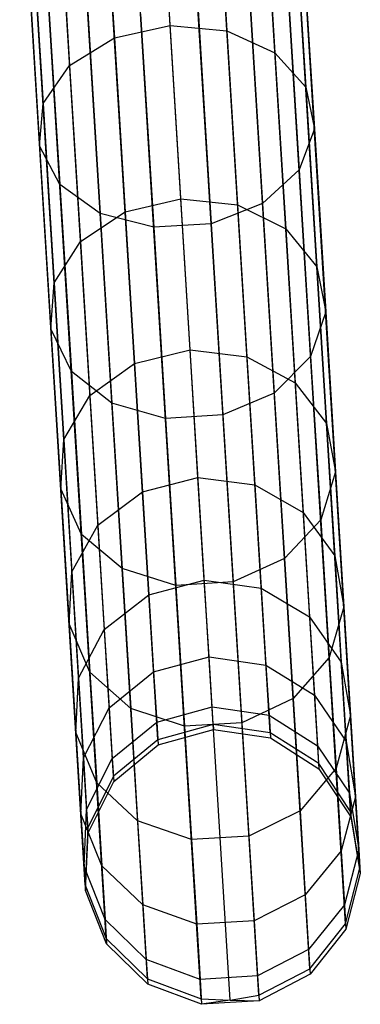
# Model space of a CAD drawing. Extents: x -189 to 189, y -189 to 189.
# Tile 312 of 591: x 10.17 to 12.63, y -189.11 to -181.99. Entities that reach past the tile are written whole.
import ezdxf

# ---------------------------------------------------------------- set-up
doc = ezdxf.new("R2010")
doc.units = 0
doc.header["$LTSCALE"] = 25.4
doc.layers.get('0').update_dxf_attribs({"linetype": 'CONTINUOUS'})

# ---------------------------------------------------------------- blocks, each defined once
blk = doc.blocks.new('CAMELEON-KENAI-C-12244_STL')
at = {"color": 0}
for p, q in [((11.5696, -187.0858, -30.8254), (11.0961, -179.4084, -140.8254)), ((11.5696, -187.0858, -30.8254), (11.0961, -179.4084, -140.8254)), ((11.1689, -187.1969, -30.8314), (10.6954, -179.5196, -140.8314)), ((11.1689, -187.1969, -30.8314), (10.6954, -179.5196, -140.8314)), ((11.9809, -187.1469, -30.8314), (11.5073, -179.4695, -140.8314)), ((11.9809, -187.1469, -30.8314), (11.5073, -179.4695, -140.8314)), ((12.3316, -187.3695, -30.8485), (11.8581, -179.6921, -140.8484)), ((12.3316, -187.3695, -30.8485), (11.8581, -179.6921, -140.8484)), ((10.8482, -187.461, -30.8485), (10.3747, -179.7836, -140.8484)), ((10.8482, -187.461, -30.8485), (10.3747, -179.7836, -140.8484)), ((12.5613, -187.7153, -30.8736), (12.0878, -180.0379, -140.8736)), ((12.5613, -187.7153, -30.8736), (12.0878, -180.0379, -140.8736)), ((10.6628, -187.8324, -30.8736), (10.1893, -180.155, -140.8736)), ((10.6628, -187.8324, -30.8736), (10.1893, -180.155, -140.8736)), ((12.6301, -188.1243, -30.9024), (12.1565, -180.447, -140.9024)), ((12.6301, -188.1243, -30.9024), (12.1565, -180.447, -140.9024)), ((10.6448, -188.2468, -30.9024), (10.1713, -180.5694, -140.9024)), ((10.6448, -188.2468, -30.9024), (10.1713, -180.5694, -140.9024)), ((11.2582, -182.0374, -16.542), (11.1721, -180.6407, -15.1878)), ((11.2582, -182.0374, -16.542), (11.1721, -180.6407, -15.1878)), ((11.5815, -180.6724, -15.1226), (11.6681, -182.0755, -16.4831)), ((11.5815, -180.6724, -15.1226), (11.6681, -182.0755, -16.4831)), ((10.7696, -180.7225, -15.1226), (10.8561, -182.1256, -16.4831)), ((10.7696, -180.7225, -15.1226), (10.8561, -182.1256, -16.4831)), ((11.9272, -180.8122, -14.9385), (12.0148, -182.2332, -16.3164)), ((11.9272, -180.8122, -14.9385), (12.0148, -182.2332, -16.3164)), ((12.5261, -188.526, -30.93), (12.0526, -180.8486, -140.93)), ((12.5261, -188.526, -30.93), (12.0526, -180.8486, -140.93)), ((10.7973, -188.6326, -30.93), (10.3238, -180.9553, -140.93)), ((10.7973, -188.6326, -30.93), (10.3238, -180.9553, -140.93)), ((10.4437, -180.9037, -14.9385), (10.5314, -182.3247, -16.3164)), ((10.4437, -180.9037, -14.9385), (10.5314, -182.3247, -16.3164)), ((12.1493, -181.0358, -14.6672), (12.2386, -182.4833, -16.0708)), ((12.1493, -181.0358, -14.6672), (12.2386, -182.4833, -16.0708)), ((10.2508, -181.1529, -14.6672), (10.3401, -182.6004, -16.0708)), ((10.2508, -181.1529, -14.6672), (10.3401, -182.6004, -16.0708)), ((12.2674, -188.8508, -30.9516), (11.7938, -181.1735, -140.9516)), ((12.2674, -188.8508, -30.9516), (11.7938, -181.1735, -140.9516)), ((11.094, -188.9232, -30.9516), (10.6205, -181.2458, -140.9516)), ((11.094, -188.9232, -30.9516), (10.6205, -181.2458, -140.9516)), ((12.2094, -181.3046, -14.3557), (12.3006, -182.7825, -15.7887)), ((12.2094, -181.3046, -14.3557), (12.3006, -182.7825, -15.7887)), ((11.8986, -189.0426, -30.9634), (11.4251, -181.3652, -140.9634)), ((11.8986, -189.0426, -30.9634), (11.4251, -181.3652, -140.9634)), ((10.2242, -181.427, -14.3557), (10.3153, -182.9049, -15.7887)), ((10.2242, -181.427, -14.3557), (10.3153, -182.9049, -15.7887)), ((11.4836, -189.0682, -30.9634), (11.01, -181.3908, -140.9634)), ((11.4836, -189.0682, -30.9634), (11.01, -181.3908, -140.9634)), ((11.6924, -189.0771, -30.9649), (11.2189, -181.3998, -140.9649)), ((11.6924, -189.0771, -30.9649), (11.2189, -181.3998, -140.9649)), ((12.0972, -181.5721, -14.0578), (12.1901, -183.079, -15.519)), ((12.0972, -181.5721, -14.0578), (12.1901, -183.079, -15.519)), ((10.3684, -181.6787, -14.0578), (10.4614, -183.1857, -15.519)), ((10.3684, -181.6787, -14.0578), (10.4614, -183.1857, -15.519)), ((11.832, -181.7921, -13.8251), (11.9263, -183.3217, -15.3083)), ((11.832, -181.7921, -13.8251), (11.9263, -183.3217, -15.3083)), ((10.6586, -181.8644, -13.8251), (10.753, -183.3941, -15.3083)), ((10.6586, -181.8644, -13.8251), (10.753, -183.3941, -15.3083)), ((11.0446, -181.9521, -13.6976), (11.1398, -183.4942, -15.1929)), ((11.0446, -181.9521, -13.6976), (11.1398, -183.4942, -15.1929)), ((11.4597, -181.9265, -13.6976), (11.5548, -183.4686, -15.1929)), ((11.4597, -181.9265, -13.6976), (11.5548, -183.4686, -15.1929)), ((10.8561, -182.1256, -16.4831), (11.2582, -182.0374, -16.542)), ((10.8561, -182.1256, -16.4831), (11.2582, -182.0374, -16.542)), ((11.3354, -183.2884, -18.0324), (11.2582, -182.0374, -16.542)), ((11.2582, -182.0374, -16.542), (11.6681, -182.0755, -16.4831)), ((11.3354, -183.2884, -18.0324), (11.2582, -182.0374, -16.542)), ((11.2582, -182.0374, -16.542), (11.6681, -182.0755, -16.4831)), ((11.6681, -182.0755, -16.4831), (11.7456, -183.3322, -17.9803)), ((11.6681, -182.0755, -16.4831), (11.7456, -183.3322, -17.9803)), ((11.6681, -182.0755, -16.4831), (12.0148, -182.2332, -16.3164)), ((11.6681, -182.0755, -16.4831), (12.0148, -182.2332, -16.3164)), ((10.5314, -182.3247, -16.3164), (10.8561, -182.1256, -16.4831)), ((10.5314, -182.3247, -16.3164), (10.8561, -182.1256, -16.4831)), ((10.8561, -182.1256, -16.4831), (10.9337, -183.3822, -17.9803)), ((10.8561, -182.1256, -16.4831), (10.9337, -183.3822, -17.9803)), ((12.0148, -182.2332, -16.3164), (12.0934, -183.506, -17.8327)), ((12.0148, -182.2332, -16.3164), (12.0934, -183.506, -17.8327)), ((12.0148, -182.2332, -16.3164), (12.2386, -182.4833, -16.0708)), ((12.0148, -182.2332, -16.3164), (12.2386, -182.4833, -16.0708)), ((10.3401, -182.6004, -16.0708), (10.5314, -182.3247, -16.3164)), ((10.3401, -182.6004, -16.0708), (10.5314, -182.3247, -16.3164)), ((10.5314, -182.3247, -16.3164), (10.6099, -183.5975, -17.8327)), ((10.5314, -182.3247, -16.3164), (10.6099, -183.5975, -17.8327)), ((12.2386, -182.4833, -16.0708), (12.3185, -183.7797, -17.6154)), ((12.2386, -182.4833, -16.0708), (12.3185, -183.7797, -17.6154)), ((12.2386, -182.4833, -16.0708), (12.3006, -182.7825, -15.7887)), ((12.2386, -182.4833, -16.0708), (12.3006, -182.7825, -15.7887)), ((10.3153, -182.9049, -15.7887), (10.3401, -182.6004, -16.0708)), ((10.3153, -182.9049, -15.7887), (10.3401, -182.6004, -16.0708)), ((10.3401, -182.6004, -16.0708), (10.42, -183.8968, -17.6154)), ((10.3401, -182.6004, -16.0708), (10.42, -183.8968, -17.6154)), ((12.3006, -182.7825, -15.7887), (12.1901, -183.079, -15.519)), ((12.3006, -182.7825, -15.7887), (12.1901, -183.079, -15.519)), ((12.3006, -182.7825, -15.7887), (12.3822, -184.1062, -17.3658)), ((12.3006, -182.7825, -15.7887), (12.3822, -184.1062, -17.3658)), ((10.4614, -183.1857, -15.519), (10.3153, -182.9049, -15.7887)), ((10.3153, -182.9049, -15.7887), (10.397, -184.2286, -17.3658)), ((10.3153, -182.9049, -15.7887), (10.397, -184.2286, -17.3658)), ((10.4614, -183.1857, -15.519), (10.3153, -182.9049, -15.7887)), ((12.1901, -183.079, -15.519), (11.9263, -183.3217, -15.3083)), ((12.1901, -183.079, -15.519), (11.9263, -183.3217, -15.3083)), ((12.1901, -183.079, -15.519), (12.2734, -184.4288, -17.1271)), ((12.1901, -183.079, -15.519), (12.2734, -184.4288, -17.1271)), ((10.753, -183.3941, -15.3083), (10.4614, -183.1857, -15.519)), ((10.4614, -183.1857, -15.519), (10.5446, -184.5354, -17.1271)), ((10.4614, -183.1857, -15.519), (10.5446, -184.5354, -17.1271)), ((10.753, -183.3941, -15.3083), (10.4614, -183.1857, -15.519)), ((10.9337, -183.3822, -17.9803), (11.3354, -183.2884, -18.0324)), ((10.9337, -183.3822, -17.9803), (11.3354, -183.2884, -18.0324)), ((11.4027, -184.3806, -19.6433), (11.3354, -183.2884, -18.0324)), ((11.3354, -183.2884, -18.0324), (11.7456, -183.3322, -17.9803)), ((11.4027, -184.3806, -19.6433), (11.3354, -183.2884, -18.0324)), ((11.3354, -183.2884, -18.0324), (11.7456, -183.3322, -17.9803)), ((11.9263, -183.3217, -15.3083), (11.5548, -183.4686, -15.1929)), ((11.9263, -183.3217, -15.3083), (11.5548, -183.4686, -15.1929)), ((11.7456, -183.3322, -17.9803), (11.8133, -184.4293, -19.5985)), ((11.7456, -183.3322, -17.9803), (11.8133, -184.4293, -19.5985)), ((11.7456, -183.3322, -17.9803), (12.0934, -183.506, -17.8327)), ((11.7456, -183.3322, -17.9803), (12.0934, -183.506, -17.8327)), ((11.9263, -183.3217, -15.3083), (12.0108, -184.6918, -16.9406)), ((11.9263, -183.3217, -15.3083), (12.0108, -184.6918, -16.9406)), ((10.6099, -183.5975, -17.8327), (10.9337, -183.3822, -17.9803)), ((10.6099, -183.5975, -17.8327), (10.9337, -183.3822, -17.9803)), ((11.1398, -183.4942, -15.1929), (10.753, -183.3941, -15.3083)), ((10.753, -183.3941, -15.3083), (10.8375, -184.7642, -16.9406)), ((10.753, -183.3941, -15.3083), (10.8375, -184.7642, -16.9406)), ((11.1398, -183.4942, -15.1929), (10.753, -183.3941, -15.3083)), ((10.9337, -183.3822, -17.9803), (11.0013, -184.4794, -19.5985)), ((10.9337, -183.3822, -17.9803), (11.0013, -184.4794, -19.5985)), ((11.5548, -183.4686, -15.1929), (11.1398, -183.4942, -15.1929)), ((11.5548, -183.4686, -15.1929), (11.1398, -183.4942, -15.1929)), ((11.1398, -183.4942, -15.1929), (11.225, -184.8754, -16.8385)), ((11.1398, -183.4942, -15.1929), (11.225, -184.8754, -16.8385)), ((11.5548, -183.4686, -15.1929), (11.64, -184.8498, -16.8385)), ((11.5548, -183.4686, -15.1929), (11.64, -184.8498, -16.8385)), ((12.0934, -183.506, -17.8327), (12.1619, -184.6171, -19.4717)), ((12.0934, -183.506, -17.8327), (12.1619, -184.6171, -19.4717)), ((12.0934, -183.506, -17.8327), (12.3185, -183.7797, -17.6154)), ((12.0934, -183.506, -17.8327), (12.3185, -183.7797, -17.6154)), ((10.42, -183.8968, -17.6154), (10.6099, -183.5975, -17.8327)), ((10.42, -183.8968, -17.6154), (10.6099, -183.5975, -17.8327)), ((10.6099, -183.5975, -17.8327), (10.6784, -184.7086, -19.4717)), ((10.6099, -183.5975, -17.8327), (10.6784, -184.7086, -19.4717)), ((12.3185, -183.7797, -17.6154), (12.3884, -184.9116, -19.2848)), ((12.3185, -183.7797, -17.6154), (12.3884, -184.9116, -19.2848)), ((12.3185, -183.7797, -17.6154), (12.3822, -184.1062, -17.3658)), ((12.3185, -183.7797, -17.6154), (12.3822, -184.1062, -17.3658)), ((10.397, -184.2286, -17.3658), (10.42, -183.8968, -17.6154)), ((10.397, -184.2286, -17.3658), (10.42, -183.8968, -17.6154)), ((10.42, -183.8968, -17.6154), (10.4899, -185.0287, -19.2848)), ((10.42, -183.8968, -17.6154), (10.4899, -185.0287, -19.2848)), ((12.3822, -184.1062, -17.3658), (12.2734, -184.4288, -17.1271)), ((12.3822, -184.1062, -17.3658), (12.2734, -184.4288, -17.1271)), ((12.3822, -184.1062, -17.3658), (12.4535, -185.2618, -19.0703)), ((12.3822, -184.1062, -17.3658), (12.4535, -185.2618, -19.0703)), ((10.5446, -184.5354, -17.1271), (10.397, -184.2286, -17.3658)), ((10.397, -184.2286, -17.3658), (10.4682, -185.3843, -19.0703)), ((10.397, -184.2286, -17.3658), (10.4682, -185.3843, -19.0703)), ((10.5446, -184.5354, -17.1271), (10.397, -184.2286, -17.3658)), ((11.0013, -184.4794, -19.5985), (11.4027, -184.3806, -19.6433)), ((11.0013, -184.4794, -19.5985), (11.4027, -184.3806, -19.6433)), ((11.4596, -185.3024, -21.3577), (11.4027, -184.3806, -19.6433)), ((11.4027, -184.3806, -19.6433), (11.8133, -184.4293, -19.5985)), ((11.4596, -185.3024, -21.3577), (11.4027, -184.3806, -19.6433)), ((11.4027, -184.3806, -19.6433), (11.8133, -184.4293, -19.5985)), ((11.8133, -184.4293, -19.5985), (11.8704, -185.3553, -21.3207)), ((11.8133, -184.4293, -19.5985), (11.8704, -185.3553, -21.3207)), ((11.8133, -184.4293, -19.5985), (12.1619, -184.6171, -19.4717)), ((11.8133, -184.4293, -19.5985), (12.1619, -184.6171, -19.4717)), ((12.2734, -184.4288, -17.1271), (12.0108, -184.6918, -16.9406)), ((12.2734, -184.4288, -17.1271), (12.0108, -184.6918, -16.9406)), ((12.2734, -184.4288, -17.1271), (12.3461, -185.6072, -18.8651)), ((12.2734, -184.4288, -17.1271), (12.3461, -185.6072, -18.8651)), ((10.6784, -184.7086, -19.4717), (11.0013, -184.4794, -19.5985)), ((10.6784, -184.7086, -19.4717), (11.0013, -184.4794, -19.5985)), ((11.0013, -184.4794, -19.5985), (11.0584, -185.4054, -21.3207)), ((11.0013, -184.4794, -19.5985), (11.0584, -185.4054, -21.3207)), ((10.8375, -184.7642, -16.9406), (10.5446, -184.5354, -17.1271)), ((10.5446, -184.5354, -17.1271), (10.6173, -185.7138, -18.8651)), ((10.5446, -184.5354, -17.1271), (10.6173, -185.7138, -18.8651)), ((10.8375, -184.7642, -16.9406), (10.5446, -184.5354, -17.1271)), ((12.1619, -184.6171, -19.4717), (12.2197, -185.555, -21.2159)), ((12.1619, -184.6171, -19.4717), (12.2197, -185.555, -21.2159)), ((12.1619, -184.6171, -19.4717), (12.3884, -184.9116, -19.2848)), ((12.1619, -184.6171, -19.4717), (12.3884, -184.9116, -19.2848)), ((10.4899, -185.0287, -19.2848), (10.6784, -184.7086, -19.4717)), ((10.4899, -185.0287, -19.2848), (10.6784, -184.7086, -19.4717)), ((10.6784, -184.7086, -19.4717), (10.7363, -185.6465, -21.2159)), ((10.6784, -184.7086, -19.4717), (10.7363, -185.6465, -21.2159)), ((12.0108, -184.6918, -16.9406), (11.64, -184.8498, -16.8385)), ((12.0108, -184.6918, -16.9406), (11.64, -184.8498, -16.8385)), ((12.0108, -184.6918, -16.9406), (12.0846, -185.888, -18.7048)), ((12.0108, -184.6918, -16.9406), (12.0846, -185.888, -18.7048)), ((11.225, -184.8754, -16.8385), (10.8375, -184.7642, -16.9406)), ((10.8375, -184.7642, -16.9406), (10.9113, -185.9604, -18.7048)), ((10.8375, -184.7642, -16.9406), (10.9113, -185.9604, -18.7048)), ((11.225, -184.8754, -16.8385), (10.8375, -184.7642, -16.9406)), ((11.64, -184.8498, -16.8385), (11.225, -184.8754, -16.8385)), ((11.64, -184.8498, -16.8385), (11.225, -184.8754, -16.8385)), ((11.64, -184.8498, -16.8385), (11.7144, -186.0557, -18.6171)), ((11.64, -184.8498, -16.8385), (11.7144, -186.0557, -18.6171)), ((11.225, -184.8754, -16.8385), (11.2993, -186.0813, -18.6171)), ((11.225, -184.8754, -16.8385), (11.2993, -186.0813, -18.6171)), ((12.3884, -184.9116, -19.2848), (12.4473, -185.867, -21.0616)), ((12.3884, -184.9116, -19.2848), (12.4473, -185.867, -21.0616)), ((12.3884, -184.9116, -19.2848), (12.4535, -185.2618, -19.0703)), ((12.3884, -184.9116, -19.2848), (12.4535, -185.2618, -19.0703)), ((10.4682, -185.3843, -19.0703), (10.4899, -185.0287, -19.2848)), ((10.4682, -185.3843, -19.0703), (10.4899, -185.0287, -19.2848)), ((10.4899, -185.0287, -19.2848), (10.5488, -185.9841, -21.0616)), ((10.4899, -185.0287, -19.2848), (10.5488, -185.9841, -21.0616)), ((12.4535, -185.2618, -19.0703), (12.3461, -185.6072, -18.8651)), ((12.4535, -185.2618, -19.0703), (12.3461, -185.6072, -18.8651)), ((12.4535, -185.2618, -19.0703), (12.5137, -186.2373, -20.8844)), ((12.4535, -185.2618, -19.0703), (12.5137, -186.2373, -20.8844)), ((11.0584, -185.4054, -21.3207), (11.4596, -185.3024, -21.3577)), ((11.0584, -185.4054, -21.3207), (11.4596, -185.3024, -21.3577)), ((11.5054, -186.0443, -23.1577), (11.4596, -185.3024, -21.3577)), ((11.4596, -185.3024, -21.3577), (11.8704, -185.3553, -21.3207)), ((11.5054, -186.0443, -23.1577), (11.4596, -185.3024, -21.3577)), ((11.4596, -185.3024, -21.3577), (11.8704, -185.3553, -21.3207)), ((11.8704, -185.3553, -21.3207), (11.9163, -186.1006, -23.1288)), ((11.8704, -185.3553, -21.3207), (11.9163, -186.1006, -23.1288)), ((11.8704, -185.3553, -21.3207), (12.2197, -185.555, -21.2159)), ((11.8704, -185.3553, -21.3207), (12.2197, -185.555, -21.2159)), ((10.6173, -185.7138, -18.8651), (10.4682, -185.3843, -19.0703)), ((10.4682, -185.3843, -19.0703), (10.5284, -186.3597, -20.8844)), ((10.4682, -185.3843, -19.0703), (10.5284, -186.3597, -20.8844)), ((10.6173, -185.7138, -18.8651), (10.4682, -185.3843, -19.0703)), ((10.7363, -185.6465, -21.2159), (11.0584, -185.4054, -21.3207)), ((10.7363, -185.6465, -21.2159), (11.0584, -185.4054, -21.3207)), ((11.0584, -185.4054, -21.3207), (11.1044, -186.1507, -23.1288)), ((11.0584, -185.4054, -21.3207), (11.1044, -186.1507, -23.1288)), ((12.2197, -185.555, -21.2159), (12.2663, -186.3098, -23.0472)), ((12.2197, -185.555, -21.2159), (12.2663, -186.3098, -23.0472)), ((12.2197, -185.555, -21.2159), (12.4473, -185.867, -21.0616)), ((12.2197, -185.555, -21.2159), (12.4473, -185.867, -21.0616)), ((10.5488, -185.9841, -21.0616), (10.7363, -185.6465, -21.2159)), ((10.5488, -185.9841, -21.0616), (10.7363, -185.6465, -21.2159)), ((10.7363, -185.6465, -21.2159), (10.7828, -186.4013, -23.0472)), ((10.7363, -185.6465, -21.2159), (10.7828, -186.4013, -23.0472)), ((12.3461, -185.6072, -18.8651), (12.0846, -185.888, -18.7048)), ((12.3461, -185.6072, -18.8651), (12.0846, -185.888, -18.7048)), ((12.3461, -185.6072, -18.8651), (12.4074, -186.6018, -20.7149)), ((12.3461, -185.6072, -18.8651), (12.4074, -186.6018, -20.7149)), ((10.9113, -185.9604, -18.7048), (10.6173, -185.7138, -18.8651)), ((10.6173, -185.7138, -18.8651), (10.6786, -186.7084, -20.7149)), ((10.6173, -185.7138, -18.8651), (10.6786, -186.7084, -20.7149)), ((10.9113, -185.9604, -18.7048), (10.6173, -185.7138, -18.8651)), ((12.4473, -185.867, -21.0616), (12.4947, -186.6358, -22.927)), ((12.4473, -185.867, -21.0616), (12.4947, -186.6358, -22.927)), ((12.4473, -185.867, -21.0616), (12.5137, -186.2373, -20.8844)), ((12.4473, -185.867, -21.0616), (12.5137, -186.2373, -20.8844)), ((12.0846, -185.888, -18.7048), (11.7144, -186.0557, -18.6171)), ((12.0846, -185.888, -18.7048), (11.7144, -186.0557, -18.6171)), ((12.0846, -185.888, -18.7048), (12.1469, -186.8976, -20.5825)), ((12.0846, -185.888, -18.7048), (12.1469, -186.8976, -20.5825)), ((10.5284, -186.3597, -20.8844), (10.5488, -185.9841, -21.0616)), ((10.5284, -186.3597, -20.8844), (10.5488, -185.9841, -21.0616)), ((10.5488, -185.9841, -21.0616), (10.5962, -186.7529, -22.927)), ((10.5488, -185.9841, -21.0616), (10.5962, -186.7529, -22.927)), ((11.2993, -186.0813, -18.6171), (10.9113, -185.9604, -18.7048)), ((10.9113, -185.9604, -18.7048), (10.9735, -186.97, -20.5825)), ((10.9113, -185.9604, -18.7048), (10.9735, -186.97, -20.5825)), ((11.2993, -186.0813, -18.6171), (10.9113, -185.9604, -18.7048)), ((11.1044, -186.1507, -23.1288), (11.5054, -186.0443, -23.1577)), ((11.1044, -186.1507, -23.1288), (11.5054, -186.0443, -23.1577)), ((11.7144, -186.0557, -18.6171), (11.2993, -186.0813, -18.6171)), ((11.7144, -186.0557, -18.6171), (11.2993, -186.0813, -18.6171)), ((11.2993, -186.0813, -18.6171), (11.3621, -187.0991, -20.51)), ((11.2993, -186.0813, -18.6171), (11.3621, -187.0991, -20.51)), ((11.5395, -186.5983, -25.0242), (11.5054, -186.0443, -23.1577)), ((11.5054, -186.0443, -23.1577), (11.9163, -186.1006, -23.1288)), ((11.5395, -186.5983, -25.0242), (11.5054, -186.0443, -23.1577)), ((11.5054, -186.0443, -23.1577), (11.9163, -186.1006, -23.1288)), ((11.7144, -186.0557, -18.6171), (11.7771, -187.0735, -20.51)), ((11.7144, -186.0557, -18.6171), (11.7771, -187.0735, -20.51)), ((10.7828, -186.4013, -23.0472), (11.1044, -186.1507, -23.1288)), ((10.7828, -186.4013, -23.0472), (11.1044, -186.1507, -23.1288)), ((11.1044, -186.1507, -23.1288), (11.1387, -186.7072, -25.0039)), ((11.1044, -186.1507, -23.1288), (11.1387, -186.7072, -25.0039)), ((11.9163, -186.1006, -23.1288), (11.9507, -186.6572, -25.0039)), ((11.9163, -186.1006, -23.1288), (11.9507, -186.6572, -25.0039)), ((11.9163, -186.1006, -23.1288), (12.2663, -186.3098, -23.0472)), ((11.9163, -186.1006, -23.1288), (12.2663, -186.3098, -23.0472)), ((12.5137, -186.2373, -20.8844), (12.4074, -186.6018, -20.7149)), ((12.5137, -186.2373, -20.8844), (12.4074, -186.6018, -20.7149)), ((12.5137, -186.2373, -20.8844), (12.5621, -187.0222, -22.789)), ((12.5137, -186.2373, -20.8844), (12.5621, -187.0222, -22.789)), ((10.6786, -186.7084, -20.7149), (10.5284, -186.3597, -20.8844)), ((10.5284, -186.3597, -20.8844), (10.5768, -187.1447, -22.789)), ((10.5284, -186.3597, -20.8844), (10.5768, -187.1447, -22.789)), ((10.6786, -186.7084, -20.7149), (10.5284, -186.3597, -20.8844)), ((12.2663, -186.3098, -23.0472), (12.3011, -186.8735, -24.9463)), ((12.2663, -186.3098, -23.0472), (12.3011, -186.8735, -24.9463)), ((12.2663, -186.3098, -23.0472), (12.4947, -186.6358, -22.927)), ((12.2663, -186.3098, -23.0472), (12.4947, -186.6358, -22.927)), ((10.5962, -186.7529, -22.927), (10.7828, -186.4013, -23.0472)), ((10.5962, -186.7529, -22.927), (10.7828, -186.4013, -23.0472)), ((10.7828, -186.4013, -23.0472), (10.8176, -186.965, -24.9463)), ((10.7828, -186.4013, -23.0472), (10.8176, -186.965, -24.9463)), ((11.1387, -186.7072, -25.0039), (11.5395, -186.5983, -25.0242)), ((11.1387, -186.7072, -25.0039), (11.5395, -186.5983, -25.0242)), ((11.5618, -186.9588, -26.9378), (11.5395, -186.5983, -25.0242)), ((11.5395, -186.5983, -25.0242), (11.9507, -186.6572, -25.0039)), ((11.5618, -186.9588, -26.9378), (11.5395, -186.5983, -25.0242)), ((11.5395, -186.5983, -25.0242), (11.9507, -186.6572, -25.0039)), ((12.4074, -186.6018, -20.7149), (12.1469, -186.8976, -20.5825)), ((12.4074, -186.6018, -20.7149), (12.1469, -186.8976, -20.5825)), ((12.4074, -186.6018, -20.7149), (12.4568, -187.4022, -22.657)), ((12.4074, -186.6018, -20.7149), (12.4568, -187.4022, -22.657)), ((12.4947, -186.6358, -22.927), (12.5301, -187.21, -24.8615)), ((12.4947, -186.6358, -22.927), (12.5301, -187.21, -24.8615)), ((12.4947, -186.6358, -22.927), (12.5621, -187.0222, -22.789)), ((12.4947, -186.6358, -22.927), (12.5621, -187.0222, -22.789)), ((10.9735, -186.97, -20.5825), (10.6786, -186.7084, -20.7149)), ((10.6786, -186.7084, -20.7149), (10.728, -187.5089, -22.657)), ((10.6786, -186.7084, -20.7149), (10.728, -187.5089, -22.657)), ((10.9735, -186.97, -20.5825), (10.6786, -186.7084, -20.7149)), ((10.8176, -186.965, -24.9463), (11.1387, -186.7072, -25.0039)), ((10.8176, -186.965, -24.9463), (11.1387, -186.7072, -25.0039)), ((11.1387, -186.7072, -25.0039), (11.1611, -187.0693, -26.9262)), ((11.1387, -186.7072, -25.0039), (11.1611, -187.0693, -26.9262)), ((11.9507, -186.6572, -25.0039), (11.973, -187.0193, -26.9262)), ((11.9507, -186.6572, -25.0039), (11.973, -187.0193, -26.9262)), ((11.9507, -186.6572, -25.0039), (12.3011, -186.8735, -24.9463)), ((11.9507, -186.6572, -25.0039), (12.3011, -186.8735, -24.9463)), ((10.5768, -187.1447, -22.789), (10.5962, -186.7529, -22.927)), ((10.5768, -187.1447, -22.789), (10.5962, -186.7529, -22.927)), ((10.5962, -186.7529, -22.927), (10.6316, -187.3271, -24.8615)), ((10.5962, -186.7529, -22.927), (10.6316, -187.3271, -24.8615)), ((12.1469, -186.8976, -20.5825), (11.7771, -187.0735, -20.51)), ((12.1469, -186.8976, -20.5825), (11.7771, -187.0735, -20.51)), ((12.1469, -186.8976, -20.5825), (12.197, -187.7101, -22.5538)), ((12.1469, -186.8976, -20.5825), (12.197, -187.7101, -22.5538)), ((12.3011, -186.8735, -24.9463), (12.3237, -187.2403, -26.8932)), ((12.3011, -186.8735, -24.9463), (12.3237, -187.2403, -26.8932)), ((12.3011, -186.8735, -24.9463), (12.5301, -187.21, -24.8615)), ((12.3011, -186.8735, -24.9463), (12.5301, -187.21, -24.8615)), ((10.6316, -187.3271, -24.8615), (10.8176, -186.965, -24.9463)), ((10.6316, -187.3271, -24.8615), (10.8176, -186.965, -24.9463)), ((10.8176, -186.965, -24.9463), (10.8402, -187.3318, -26.8932)), ((10.8176, -186.965, -24.9463), (10.8402, -187.3318, -26.8932)), ((11.3621, -187.0991, -20.51), (10.9735, -186.97, -20.5825)), ((10.9735, -186.97, -20.5825), (11.0237, -187.7825, -22.5538)), ((10.9735, -186.97, -20.5825), (11.0237, -187.7825, -22.5538)), ((11.3621, -187.0991, -20.51), (10.9735, -186.97, -20.5825)), ((11.1611, -187.0693, -26.9262), (11.5618, -186.9588, -26.9378)), ((11.1611, -187.0693, -26.9262), (11.5618, -186.9588, -26.9378)), ((11.5718, -187.1219, -28.8783), (11.5618, -186.9588, -26.9378)), ((11.5618, -186.9588, -26.9378), (11.973, -187.0193, -26.9262)), ((11.5718, -187.1219, -28.8783), (11.5618, -186.9588, -26.9378)), ((11.5618, -186.9588, -26.9378), (11.973, -187.0193, -26.9262)), ((10.8402, -187.3318, -26.8932), (11.1611, -187.0693, -26.9262)), ((10.8402, -187.3318, -26.8932), (11.1611, -187.0693, -26.9262)), ((11.1611, -187.0693, -26.9262), (11.1712, -187.2331, -28.8755)), ((11.1611, -187.0693, -26.9262), (11.1712, -187.2331, -28.8755)), ((11.7771, -187.0735, -20.51), (11.3621, -187.0991, -20.51)), ((11.7771, -187.0735, -20.51), (11.3621, -187.0991, -20.51)), ((11.7771, -187.0735, -20.51), (11.8277, -187.8926, -22.4974)), ((11.7771, -187.0735, -20.51), (11.8277, -187.8926, -22.4974)), ((11.973, -187.0193, -26.9262), (11.9831, -187.1831, -28.8755)), ((11.973, -187.0193, -26.9262), (11.9831, -187.1831, -28.8755)), ((11.973, -187.0193, -26.9262), (12.3237, -187.2403, -26.8932)), ((11.973, -187.0193, -26.9262), (12.3237, -187.2403, -26.8932)), ((12.5621, -187.0222, -22.789), (12.4568, -187.4022, -22.657)), ((12.5621, -187.0222, -22.789), (12.4568, -187.4022, -22.657)), ((12.5621, -187.0222, -22.789), (12.5982, -187.6085, -24.7641)), ((12.5621, -187.0222, -22.789), (12.5982, -187.6085, -24.7641)), ((10.728, -187.5089, -22.657), (10.5768, -187.1447, -22.789)), ((10.5768, -187.1447, -22.789), (10.613, -187.731, -24.7641)), ((10.5768, -187.1447, -22.789), (10.613, -187.731, -24.7641)), ((10.728, -187.5089, -22.657), (10.5768, -187.1447, -22.789)), ((11.5696, -187.0858, -30.8254), (11.1689, -187.1969, -30.8314)), ((11.5696, -187.0858, -30.8254), (11.1689, -187.1969, -30.8314)), ((11.1712, -187.2331, -28.8755), (11.5718, -187.1219, -28.8783)), ((11.1712, -187.2331, -28.8755), (11.5718, -187.1219, -28.8783)), ((11.3621, -187.0991, -20.51), (11.4126, -187.9182, -22.4974)), ((11.3621, -187.0991, -20.51), (11.4126, -187.9182, -22.4974)), ((11.9809, -187.1469, -30.8314), (11.5696, -187.0858, -30.8254)), ((11.5696, -187.0858, -30.8254), (11.5718, -187.1219, -28.8783)), ((11.5696, -187.0858, -30.8254), (11.5718, -187.1219, -28.8783)), ((11.9809, -187.1469, -30.8314), (11.5696, -187.0858, -30.8254)), ((11.5718, -187.1219, -28.8783), (11.9831, -187.1831, -28.8755)), ((11.5718, -187.1219, -28.8783), (11.9831, -187.1831, -28.8755)), ((12.3316, -187.3695, -30.8485), (11.9809, -187.1469, -30.8314)), ((11.9809, -187.1469, -30.8314), (11.9831, -187.1831, -28.8755)), ((11.9809, -187.1469, -30.8314), (11.9831, -187.1831, -28.8755)), ((12.3316, -187.3695, -30.8485), (11.9809, -187.1469, -30.8314)), ((11.1689, -187.1969, -30.8314), (10.8482, -187.461, -30.8485)), ((11.1689, -187.1969, -30.8314), (10.8482, -187.461, -30.8485)), ((11.1689, -187.1969, -30.8314), (11.1712, -187.2331, -28.8755)), ((11.1689, -187.1969, -30.8314), (11.1712, -187.2331, -28.8755)), ((11.9831, -187.1831, -28.8755), (12.3339, -187.4062, -28.8675)), ((11.9831, -187.1831, -28.8755), (12.3339, -187.4062, -28.8675)), ((12.5301, -187.21, -24.8615), (12.5532, -187.5836, -26.8446)), ((12.5301, -187.21, -24.8615), (12.5532, -187.5836, -26.8446)), ((12.5301, -187.21, -24.8615), (12.5982, -187.6085, -24.7641)), ((12.5301, -187.21, -24.8615), (12.5982, -187.6085, -24.7641)), ((10.8504, -187.4977, -28.8675), (11.1712, -187.2331, -28.8755)), ((10.8504, -187.4977, -28.8675), (11.1712, -187.2331, -28.8755)), ((12.3237, -187.2403, -26.8932), (12.3339, -187.4062, -28.8675)), ((12.3237, -187.2403, -26.8932), (12.3339, -187.4062, -28.8675)), ((12.3237, -187.2403, -26.8932), (12.5532, -187.5836, -26.8446)), ((12.3237, -187.2403, -26.8932), (12.5532, -187.5836, -26.8446)), ((10.613, -187.731, -24.7641), (10.6316, -187.3271, -24.8615)), ((10.613, -187.731, -24.7641), (10.6316, -187.3271, -24.8615)), ((10.6316, -187.3271, -24.8615), (10.6547, -187.7007, -26.8446)), ((10.6316, -187.3271, -24.8615), (10.6547, -187.7007, -26.8446)), ((10.6547, -187.7007, -26.8446), (10.8402, -187.3318, -26.8932)), ((10.6547, -187.7007, -26.8446), (10.8402, -187.3318, -26.8932)), ((10.8402, -187.3318, -26.8932), (10.8504, -187.4977, -28.8675)), ((10.8402, -187.3318, -26.8932), (10.8504, -187.4977, -28.8675)), ((12.4568, -187.4022, -22.657), (12.197, -187.7101, -22.5538)), ((12.4568, -187.4022, -22.657), (12.197, -187.7101, -22.5538)), ((12.5613, -187.7153, -30.8736), (12.3316, -187.3695, -30.8485)), ((12.3316, -187.3695, -30.8485), (12.3339, -187.4062, -28.8675)), ((12.3316, -187.3695, -30.8485), (12.3339, -187.4062, -28.8675)), ((12.5613, -187.7153, -30.8736), (12.3316, -187.3695, -30.8485)), ((12.3339, -187.4062, -28.8675), (12.5636, -187.7526, -28.8557)), ((12.3339, -187.4062, -28.8675), (12.5636, -187.7526, -28.8557)), ((12.4568, -187.4022, -22.657), (12.4937, -188, -24.6709)), ((12.4568, -187.4022, -22.657), (12.4937, -188, -24.6709)), ((10.8482, -187.461, -30.8485), (10.6628, -187.8324, -30.8736)), ((10.8482, -187.461, -30.8485), (10.6628, -187.8324, -30.8736)), ((10.6651, -187.8697, -28.8557), (10.8504, -187.4977, -28.8675)), ((10.6651, -187.8697, -28.8557), (10.8504, -187.4977, -28.8675)), ((10.8482, -187.461, -30.8485), (10.8504, -187.4977, -28.8675)), ((10.8482, -187.461, -30.8485), (10.8504, -187.4977, -28.8675)), ((11.0237, -187.7825, -22.5538), (10.728, -187.5089, -22.657)), ((10.728, -187.5089, -22.657), (10.7649, -188.1067, -24.6709)), ((10.728, -187.5089, -22.657), (10.7649, -188.1067, -24.6709)), ((11.0237, -187.7825, -22.5538), (10.728, -187.5089, -22.657)), ((12.5982, -187.6085, -24.7641), (12.4937, -188, -24.6709)), ((12.5982, -187.6085, -24.7641), (12.4937, -188, -24.6709)), ((12.5532, -187.5836, -26.8446), (12.5636, -187.7526, -28.8557)), ((12.5532, -187.5836, -26.8446), (12.5636, -187.7526, -28.8557)), ((12.5532, -187.5836, -26.8446), (12.6218, -187.9899, -26.7889)), ((12.5532, -187.5836, -26.8446), (12.6218, -187.9899, -26.7889)), ((12.5982, -187.6085, -24.7641), (12.6218, -187.9899, -26.7889)), ((12.5982, -187.6085, -24.7641), (12.6218, -187.9899, -26.7889)), ((10.6365, -188.1124, -26.7889), (10.6547, -187.7007, -26.8446)), ((10.6365, -188.1124, -26.7889), (10.6547, -187.7007, -26.8446)), ((10.6547, -187.7007, -26.8446), (10.6651, -187.8697, -28.8557)), ((10.6547, -187.7007, -26.8446), (10.6651, -187.8697, -28.8557)), ((12.197, -187.7101, -22.5538), (11.8277, -187.8926, -22.4974)), ((12.197, -187.7101, -22.5538), (11.8277, -187.8926, -22.4974)), ((12.197, -187.7101, -22.5538), (12.2344, -188.3169, -24.5981)), ((12.197, -187.7101, -22.5538), (12.2344, -188.3169, -24.5981)), ((12.6301, -188.1243, -30.9024), (12.5613, -187.7153, -30.8736)), ((12.5613, -187.7153, -30.8736), (12.5636, -187.7526, -28.8557)), ((12.5613, -187.7153, -30.8736), (12.5636, -187.7526, -28.8557)), ((12.6301, -188.1243, -30.9024), (12.5613, -187.7153, -30.8736)), ((10.7649, -188.1067, -24.6709), (10.613, -187.731, -24.7641)), ((10.613, -187.731, -24.7641), (10.6365, -188.1124, -26.7889)), ((10.613, -187.731, -24.7641), (10.6365, -188.1124, -26.7889)), ((10.7649, -188.1067, -24.6709), (10.613, -187.731, -24.7641)), ((11.4126, -187.9182, -22.4974), (11.0237, -187.7825, -22.5538)), ((11.0237, -187.7825, -22.5538), (11.0611, -188.3893, -24.5981)), ((11.0237, -187.7825, -22.5538), (11.0611, -188.3893, -24.5981)), ((11.4126, -187.9182, -22.4974), (11.0237, -187.7825, -22.5538)), ((12.5636, -187.7526, -28.8557), (12.6324, -188.1625, -28.8422)), ((12.5636, -187.7526, -28.8557), (12.6324, -188.1625, -28.8422)), ((10.6628, -187.8324, -30.8736), (10.6448, -188.2468, -30.9024)), ((10.6628, -187.8324, -30.8736), (10.6448, -188.2468, -30.9024)), ((10.6628, -187.8324, -30.8736), (10.6651, -187.8697, -28.8557)), ((10.6628, -187.8324, -30.8736), (10.6651, -187.8697, -28.8557)), ((10.6471, -188.2849, -28.8422), (10.6651, -187.8697, -28.8557)), ((10.6471, -188.2849, -28.8422), (10.6651, -187.8697, -28.8557)), ((11.8277, -187.8926, -22.4974), (11.4126, -187.9182, -22.4974)), ((11.8277, -187.8926, -22.4974), (11.4126, -187.9182, -22.4974)), ((11.4126, -187.9182, -22.4974), (11.4504, -188.53, -24.5583)), ((11.4126, -187.9182, -22.4974), (11.4504, -188.53, -24.5583)), ((11.8277, -187.8926, -22.4974), (11.8654, -188.5044, -24.5583)), ((11.8277, -187.8926, -22.4974), (11.8654, -188.5044, -24.5583)), ((12.4937, -188, -24.6709), (12.2344, -188.3169, -24.5981)), ((12.4937, -188, -24.6709), (12.2344, -188.3169, -24.5981)), ((12.4937, -188, -24.6709), (12.5176, -188.389, -26.7356)), ((12.4937, -188, -24.6709), (12.5176, -188.389, -26.7356)), ((12.6218, -187.9899, -26.7889), (12.5176, -188.389, -26.7356)), ((12.6218, -187.9899, -26.7889), (12.5176, -188.389, -26.7356)), ((12.6218, -187.9899, -26.7889), (12.6324, -188.1625, -28.8422)), ((12.6218, -187.9899, -26.7889), (12.6324, -188.1625, -28.8422)), ((10.7889, -188.4956, -26.7356), (10.6365, -188.1124, -26.7889)), ((10.6365, -188.1124, -26.7889), (10.6471, -188.2849, -28.8422)), ((10.6365, -188.1124, -26.7889), (10.6471, -188.2849, -28.8422)), ((10.7889, -188.4956, -26.7356), (10.6365, -188.1124, -26.7889)), ((11.0611, -188.3893, -24.5981), (10.7649, -188.1067, -24.6709)), ((10.7649, -188.1067, -24.6709), (10.7889, -188.4956, -26.7356)), ((10.7649, -188.1067, -24.6709), (10.7889, -188.4956, -26.7356)), ((11.0611, -188.3893, -24.5981), (10.7649, -188.1067, -24.6709)), ((12.5261, -188.526, -30.93), (12.6301, -188.1243, -30.9024)), ((12.5261, -188.526, -30.93), (12.6301, -188.1243, -30.9024)), ((12.6301, -188.1243, -30.9024), (12.6324, -188.1625, -28.8422)), ((12.6301, -188.1243, -30.9024), (12.6324, -188.1625, -28.8422)), ((12.6324, -188.1625, -28.8422), (12.5285, -188.5649, -28.8293)), ((12.6324, -188.1625, -28.8422), (12.5285, -188.5649, -28.8293)), ((10.6448, -188.2468, -30.9024), (10.6471, -188.2849, -28.8422)), ((10.6448, -188.2468, -30.9024), (10.6471, -188.2849, -28.8422)), ((10.6448, -188.2468, -30.9024), (10.7973, -188.6326, -30.93)), ((10.6448, -188.2468, -30.9024), (10.7973, -188.6326, -30.93)), ((10.7997, -188.6715, -28.8293), (10.6471, -188.2849, -28.8422)), ((10.7997, -188.6715, -28.8293), (10.6471, -188.2849, -28.8422)), ((12.2344, -188.3169, -24.5981), (11.8654, -188.5044, -24.5583)), ((12.2344, -188.3169, -24.5981), (11.8654, -188.5044, -24.5583)), ((12.2344, -188.3169, -24.5981), (12.2588, -188.7117, -26.6939)), ((12.2344, -188.3169, -24.5981), (12.2588, -188.7117, -26.6939)), ((11.4504, -188.53, -24.5583), (11.0611, -188.3893, -24.5981)), ((11.0611, -188.3893, -24.5981), (11.0854, -188.7841, -26.6939)), ((11.0611, -188.3893, -24.5981), (11.0854, -188.7841, -26.6939)), ((11.4504, -188.53, -24.5583), (11.0611, -188.3893, -24.5981)), ((12.5176, -188.389, -26.7356), (12.2588, -188.7117, -26.6939)), ((12.5176, -188.389, -26.7356), (12.2588, -188.7117, -26.6939)), ((12.5176, -188.389, -26.7356), (12.5285, -188.5649, -28.8293)), ((12.5176, -188.389, -26.7356), (12.5285, -188.5649, -28.8293)), ((11.0854, -188.7841, -26.6939), (10.7889, -188.4956, -26.7356)), ((10.7889, -188.4956, -26.7356), (10.7997, -188.6715, -28.8293)), ((10.7889, -188.4956, -26.7356), (10.7997, -188.6715, -28.8293)), ((11.0854, -188.7841, -26.6939), (10.7889, -188.4956, -26.7356)), ((11.8654, -188.5044, -24.5583), (11.4504, -188.53, -24.5583)), ((11.8654, -188.5044, -24.5583), (11.4504, -188.53, -24.5583)), ((11.4504, -188.53, -24.5583), (11.4749, -188.9279, -26.6711)), ((11.4504, -188.53, -24.5583), (11.4749, -188.9279, -26.6711)), ((11.8654, -188.5044, -24.5583), (11.8899, -188.9024, -26.6711)), ((11.8654, -188.5044, -24.5583), (11.8899, -188.9024, -26.6711)), ((12.2674, -188.8508, -30.9516), (12.5261, -188.526, -30.93)), ((12.2674, -188.8508, -30.9516), (12.5261, -188.526, -30.93)), ((12.5285, -188.5649, -28.8293), (12.2698, -188.8903, -28.8192)), ((12.5285, -188.5649, -28.8293), (12.2698, -188.8903, -28.8192)), ((12.5261, -188.526, -30.93), (12.5285, -188.5649, -28.8293)), ((12.5261, -188.526, -30.93), (12.5285, -188.5649, -28.8293)), ((10.7973, -188.6326, -30.93), (10.7997, -188.6715, -28.8293)), ((10.7973, -188.6326, -30.93), (10.7997, -188.6715, -28.8293)), ((10.7973, -188.6326, -30.93), (11.094, -188.9232, -30.9516)), ((10.7973, -188.6326, -30.93), (11.094, -188.9232, -30.9516)), ((11.0964, -188.9627, -28.8192), (10.7997, -188.6715, -28.8293)), ((11.0964, -188.9627, -28.8192), (10.7997, -188.6715, -28.8293)), ((12.2588, -188.7117, -26.6939), (11.8899, -188.9024, -26.6711)), ((12.2588, -188.7117, -26.6939), (11.8899, -188.9024, -26.6711)), ((12.2588, -188.7117, -26.6939), (12.2698, -188.8903, -28.8192)), ((12.2588, -188.7117, -26.6939), (12.2698, -188.8903, -28.8192)), ((11.4749, -188.9279, -26.6711), (11.0854, -188.7841, -26.6939)), ((11.0854, -188.7841, -26.6939), (11.0964, -188.9627, -28.8192)), ((11.0854, -188.7841, -26.6939), (11.0964, -188.9627, -28.8192)), ((11.4749, -188.9279, -26.6711), (11.0854, -188.7841, -26.6939)), ((11.8986, -189.0426, -30.9634), (12.2674, -188.8508, -30.9516)), ((11.8986, -189.0426, -30.9634), (12.2674, -188.8508, -30.9516)), ((12.2674, -188.8508, -30.9516), (12.2698, -188.8903, -28.8192)), ((12.2674, -188.8508, -30.9516), (12.2698, -188.8903, -28.8192)), ((11.094, -188.9232, -30.9516), (11.0964, -188.9627, -28.8192)), ((11.094, -188.9232, -30.9516), (11.4836, -189.0682, -30.9634)), ((11.094, -188.9232, -30.9516), (11.0964, -188.9627, -28.8192)), ((11.094, -188.9232, -30.9516), (11.4836, -189.0682, -30.9634)), ((11.8899, -188.9024, -26.6711), (11.4749, -188.9279, -26.6711)), ((11.8899, -188.9024, -26.6711), (11.4749, -188.9279, -26.6711)), ((11.8899, -188.9024, -26.6711), (11.901, -189.0824, -28.8136)), ((11.8899, -188.9024, -26.6711), (11.901, -189.0824, -28.8136)), ((12.2698, -188.8903, -28.8192), (11.901, -189.0824, -28.8136)), ((12.2698, -188.8903, -28.8192), (11.901, -189.0824, -28.8136)), ((11.486, -189.108, -28.8136), (11.0964, -188.9627, -28.8192)), ((11.486, -189.108, -28.8136), (11.0964, -188.9627, -28.8192)), ((11.4749, -188.9279, -26.6711), (11.486, -189.108, -28.8136)), ((11.4749, -188.9279, -26.6711), (11.486, -189.108, -28.8136)), ((11.4836, -189.0682, -30.9634), (11.486, -189.108, -28.8136)), ((11.4836, -189.0682, -30.9634), (11.486, -189.108, -28.8136)), ((11.4836, -189.0682, -30.9634), (11.6924, -189.0771, -30.9649)), ((11.4836, -189.0682, -30.9634), (11.6924, -189.0771, -30.9649)), ((11.6924, -189.0771, -30.9649), (11.8986, -189.0426, -30.9634)), ((11.6924, -189.0771, -30.9649), (11.8986, -189.0426, -30.9634)), ((11.8986, -189.0426, -30.9634), (11.901, -189.0824, -28.8136)), ((11.8986, -189.0426, -30.9634), (11.901, -189.0824, -28.8136)), ((11.6924, -189.0771, -30.9649), (11.486, -189.108, -28.8136)), ((11.6924, -189.0771, -30.9649), (11.486, -189.108, -28.8136)), ((11.901, -189.0824, -28.8136), (11.486, -189.108, -28.8136)), ((11.901, -189.0824, -28.8136), (11.486, -189.108, -28.8136)), ((11.6924, -189.0771, -30.9649), (11.901, -189.0824, -28.8136)), ((11.6924, -189.0771, -30.9649), (11.901, -189.0824, -28.8136))]:
    blk.add_line(p, q, dxfattribs=at)

msp = doc.modelspace()

# ---------------------------------------------------------------- block references
at = {"color": 0}
msp.add_blockref('CAMELEON-KENAI-C-12244_STL', (0, 0), dxfattribs=at)

doc.saveas('drawing.dxf')
